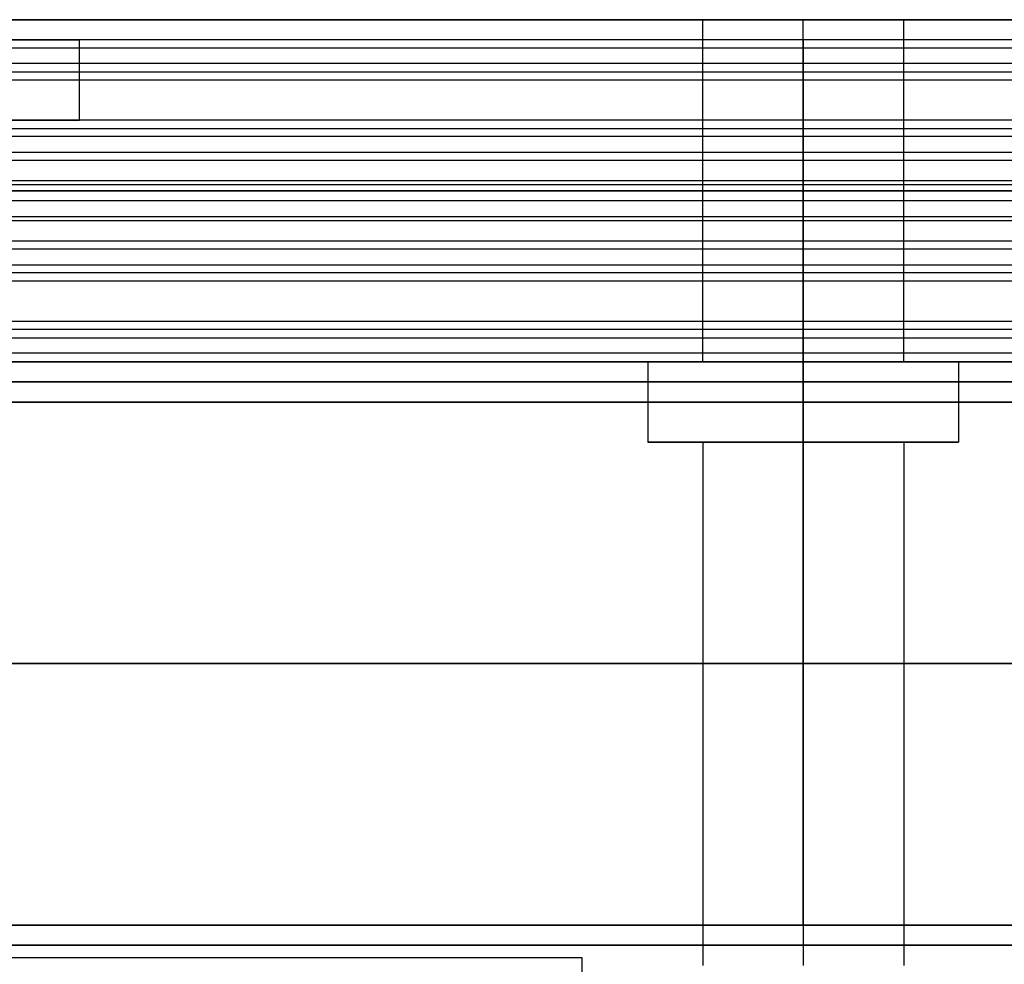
# Model space of a CAD drawing. Header units: millimetres. Extents: x -646 to 654, y -203 to 198.
# Tile 514 of 656: x -16 to 9, y 134 to 158. Entities that reach past the tile are written whole.
import ezdxf

# ---------------------------------------------------------------- set-up
doc = ezdxf.new("R2010")
doc.units = ezdxf.units.MM
doc.layers.add('Default', color=7, linetype='Continuous', true_color=0x000000)

msp = doc.modelspace()

# ---------------------------------------------------------------- linework, layer by layer
at = {"layer": 'Default'}
for p, q in [((-25.384, 157.84, 778.822), (1.116, 157.84, 778.822)), ((3.616, 157.84, 784.822), (3.616, 157.84, 781.322)), ((3.616, 157.84, 776.322), (3.616, 157.84, 772.822)), ((6.116, 157.84, 778.822), (32.616, 157.84, 778.822)), ((-645.384, 149.34, 1170.822), (652.616, 149.34, 1170.822)), ((652.616, 149.34, 772.822), (-645.384, 149.34, 772.822)), ((652.616, 149.34, 971.822), (-645.384, 149.34, 971.822)), ((-26.384, 149.34, 778.822), (1.116, 149.34, 778.822)), ((3.616, 149.34, 772.822), (3.616, 149.34, 772.959)), ((3.616, 149.34, 780.686), (3.616, 149.34, 1170.822)), ((3.616, 149.34, 784.822), (3.616, 149.34, 781.322)), ((3.616, 149.34, 776.322), (3.616, 149.34, 772.822)), ((6.116, 149.34, 778.822), (33.616, 149.34, 778.822)), ((-0.248, 147.34, 776.822), (1.324, 147.34, 776.822)), ((3.616, 147.34, 772.959), (3.616, 147.34, 773.322)), ((3.616, 147.34, 778.322), (3.616, 147.34, 780.686)), ((5.907, 147.34, 776.822), (7.479, 147.34, 776.822))]:
    msp.add_line(p, q, dxfattribs=at)
for points in [[(53.616, 157.84, 772.822), (3.616, 157.84, 772.822), (-46.384, 157.84, 772.822)], [(-46.384, 157.84, 784.822), (3.616, 157.84, 784.822), (53.616, 157.84, 784.822)], [(1.116, 149.34, 778.822), (1.116, 153.59, 778.822), (1.116, 157.84, 778.822)], [(3.616, 149.34, 772.822), (3.616, 153.59, 772.822), (3.616, 157.84, 772.822)], [(3.616, 149.34, 784.822), (3.616, 153.59, 784.822), (3.616, 157.84, 784.822)], [(3.616, 149.34, 781.322), (3.616, 153.59, 781.322), (3.616, 157.84, 781.322)], [(3.616, 149.34, 776.322), (3.616, 153.59, 776.322), (3.616, 157.84, 776.322)], [(6.116, 149.34, 778.822), (6.116, 153.59, 778.822), (6.116, 157.84, 778.822)], [(628.616, 157.34, 1076.214), (3.616, 157.34, 1076.214), (-621.384, 157.34, 1076.214)], [(628.616, 157.34, 1089.822), (3.616, 157.34, 1089.822), (-621.384, 157.34, 1089.822)], [(24.696, 157.34, 1083.018), (5.116, 157.34, 1083.018), (-14.465, 157.34, 1083.018)], [(-14.384, 155.34, 1082.214), (-14.384, 156.34, 1082.214), (-14.384, 157.34, 1082.214)], [(3.616, 157.34, 1089.822), (3.616, 157.34, 1083.018), (3.616, 157.34, 1076.214)], [(628.616, 157.129, 1090.717), (3.616, 157.129, 1090.717), (-621.384, 157.129, 1090.717)], [(628.616, 156.755, 1074.8), (3.616, 156.755, 1074.8), (-621.384, 156.755, 1074.8)], [(628.616, 156.54, 1091.422), (3.616, 156.54, 1091.422), (-621.384, 156.54, 1091.422)], [(3.616, 153.34, 1093.822), (3.616, 154.94, 1092.622), (3.616, 156.54, 1091.422)], [(628.616, 156.34, 1120.822), (3.616, 156.34, 1120.822), (-621.384, 156.34, 1120.822)], [(628.616, 156.34, 1118.822), (3.616, 156.34, 1118.822), (-621.384, 156.34, 1118.822)], [(628.616, 156.34, 1119.822), (3.616, 156.34, 1119.822), (-621.384, 156.34, 1119.822)], [(3.616, 151.34, 1120.822), (3.616, 153.84, 1120.822), (3.616, 156.34, 1120.822)], [(3.616, 156.34, 1120.822), (3.616, 156.34, 1119.822), (3.616, 156.34, 1118.822)], [(3.616, 156.34, 1118.822), (3.616, 153.84, 1118.822), (3.616, 151.34, 1118.822)], [(628.616, 155.34, 1074.214), (3.616, 155.34, 1074.214), (-621.384, 155.34, 1074.214)], [(628.616, 155.34, 1076.214), (3.616, 155.34, 1076.214), (-621.384, 155.34, 1076.214)], [(628.616, 155.34, 1089.714), (3.616, 155.34, 1089.714), (-621.384, 155.34, 1089.714)], [(628.616, 155.34, 1101.322), (3.616, 155.34, 1101.322), (-621.384, 155.34, 1101.322)], [(628.616, 155.34, 1093.822), (3.616, 155.34, 1093.822), (-621.384, 155.34, 1093.822)], [(628.616, 155.34, 1097.572), (3.616, 155.34, 1097.572), (-621.384, 155.34, 1097.572)], [(24.686, 155.34, 1082.964), (5.116, 155.34, 1082.964), (-14.454, 155.34, 1082.964)], [(3.616, 155.34, 1074.214), (3.616, 152.84, 1074.214), (3.616, 150.34, 1074.214)], [(3.616, 150.34, 1076.214), (3.616, 152.84, 1076.214), (3.616, 155.34, 1076.214)], [(3.616, 155.34, 1076.214), (3.616, 155.34, 1082.964), (3.616, 155.34, 1089.714)], [(3.616, 155.34, 1089.714), (3.616, 153.74, 1090.914), (3.616, 152.14, 1092.114)], [(3.616, 155.34, 1101.322), (3.616, 155.34, 1097.572), (3.616, 155.34, 1093.822)], [(3.616, 155.34, 1093.822), (3.616, 154.34, 1093.822), (3.616, 153.34, 1093.822)], [(628.616, 155.129, 1102.217), (3.616, 155.129, 1102.217), (-621.384, 155.129, 1102.217)], [(628.616, 154.94, 1092.622), (3.616, 154.94, 1092.622), (-621.384, 154.94, 1092.622)], [(628.616, 154.54, 1102.922), (3.616, 154.54, 1102.922), (-621.384, 154.54, 1102.922)], [(3.616, 151.34, 1105.322), (3.616, 152.94, 1104.122), (3.616, 154.54, 1102.922)], [(628.616, 154.34, 1093.822), (3.616, 154.34, 1093.822), (-621.384, 154.34, 1093.822)], [(628.616, 153.84, 1120.822), (3.616, 153.84, 1120.822), (-621.384, 153.84, 1120.822)], [(628.616, 153.84, 1118.822), (3.616, 153.84, 1118.822), (-621.384, 153.84, 1118.822)], [(628.616, 153.74, 1090.914), (3.616, 153.74, 1090.914), (-621.384, 153.74, 1090.914)], [(53.616, 153.59, 772.822), (3.616, 153.59, 772.822), (-46.384, 153.59, 772.822)], [(-46.384, 153.59, 784.822), (3.616, 153.59, 784.822), (53.616, 153.59, 784.822)], [(628.616, 153.34, 1101.214), (3.616, 153.34, 1101.214), (-621.384, 153.34, 1101.214)], [(628.616, 153.34, 1093.822), (3.616, 153.34, 1093.822), (-621.384, 153.34, 1093.822)], [(628.616, 153.34, 1097.518), (3.616, 153.34, 1097.518), (-621.384, 153.34, 1097.518)], [(628.616, 153.34, 1093.822), (3.616, 153.34, 1093.822), (-621.384, 153.34, 1093.822)], [(628.616, 153.34, 1101.214), (3.616, 153.34, 1101.214), (-621.384, 153.34, 1101.214)], [(628.616, 153.34, 1097.518), (3.616, 153.34, 1097.518), (-621.384, 153.34, 1097.518)], [(3.616, 151.34, 1101.214), (3.616, 152.34, 1101.214), (3.616, 153.34, 1101.214)], [(3.616, 153.34, 1101.214), (3.616, 153.34, 1097.518), (3.616, 153.34, 1093.822)], [(3.616, 153.34, 1093.822), (3.616, 153.34, 1097.518), (3.616, 153.34, 1101.214)], [(3.616, 153.34, 1101.214), (3.616, 151.74, 1102.414), (3.616, 150.14, 1103.614)], [(628.616, 152.94, 1104.122), (3.616, 152.94, 1104.122), (-621.384, 152.94, 1104.122)], [(628.616, 152.84, 1074.214), (3.616, 152.84, 1074.214), (-621.384, 152.84, 1074.214)], [(628.616, 152.84, 1076.214), (3.616, 152.84, 1076.214), (-621.384, 152.84, 1076.214)], [(628.616, 152.34, 1101.214), (3.616, 152.34, 1101.214), (-621.384, 152.34, 1101.214)], [(628.616, 152.14, 1092.114), (3.616, 152.14, 1092.114), (-621.384, 152.14, 1092.114)], [(628.616, 151.74, 1102.414), (3.616, 151.74, 1102.414), (-621.384, 151.74, 1102.414)], [(628.616, 151.551, 1092.819), (3.616, 151.551, 1092.819), (-621.384, 151.551, 1092.819)], [(628.616, 151.34, 1093.714), (3.616, 151.34, 1093.714), (-621.384, 151.34, 1093.714)], [(628.616, 151.34, 1101.214), (3.616, 151.34, 1101.214), (-621.384, 151.34, 1101.214)], [(628.616, 151.34, 1097.464), (3.616, 151.34, 1097.464), (-621.384, 151.34, 1097.464)], [(628.616, 151.34, 1120.822), (3.616, 151.34, 1120.822), (-621.384, 151.34, 1120.822)], [(628.616, 151.34, 1118.822), (3.616, 151.34, 1118.822), (-621.384, 151.34, 1118.822)], [(628.616, 151.34, 1105.322), (3.616, 151.34, 1105.322), (-621.384, 151.34, 1105.322)], [(21.686, 151.34, 1112.072), (2.116, 151.34, 1112.072), (-17.454, 151.34, 1112.072)], [(3.616, 151.34, 1093.714), (3.616, 151.34, 1097.464), (3.616, 151.34, 1101.214)], [(3.616, 151.34, 1118.822), (3.616, 151.34, 1112.072), (3.616, 151.34, 1105.322)], [(628.616, 150.34, 1074.214), (3.616, 150.34, 1074.214), (-621.384, 150.34, 1074.214)], [(628.616, 150.34, 1076.214), (3.616, 150.34, 1076.214), (-621.384, 150.34, 1076.214)], [(628.616, 150.34, 1075.214), (3.616, 150.34, 1075.214), (-621.384, 150.34, 1075.214)], [(3.616, 150.34, 1074.214), (3.616, 150.34, 1075.214), (3.616, 150.34, 1076.214)], [(628.616, 150.14, 1103.614), (3.616, 150.14, 1103.614), (-621.384, 150.14, 1103.614)], [(628.616, 149.926, 1120.236), (3.616, 149.926, 1120.236), (-621.384, 149.926, 1120.236)], [(628.616, 149.551, 1104.319), (3.616, 149.551, 1104.319), (-621.384, 149.551, 1104.319)], [(628.616, 149.34, 1118.822), (3.616, 149.34, 1118.822), (-621.384, 149.34, 1118.822)], [(628.616, 149.34, 1105.214), (3.616, 149.34, 1105.214), (-621.384, 149.34, 1105.214)], [(53.616, 149.34, 772.822), (3.616, 149.34, 772.822), (-46.384, 149.34, 772.822)], [(-46.384, 149.34, 784.822), (3.616, 149.34, 784.822), (53.616, 149.34, 784.822)], [(21.696, 149.34, 1112.018), (2.116, 149.34, 1112.018), (-17.465, 149.34, 1112.018)], [(-0.248, 149.34, 776.822), (-0.248, 148.34, 776.822), (-0.248, 147.34, 776.822)], [(3.616, 148.34, 1171.822), (3.616, 148.84, 1171.322), (3.616, 149.34, 1170.822)], [(3.616, 148.34, 771.822), (3.616, 148.84, 772.322), (3.616, 149.34, 772.822)], [(3.616, 149.34, 780.686), (3.616, 148.34, 780.686), (3.616, 147.34, 780.686)], [(3.616, 149.34, 772.959), (3.616, 148.34, 772.959), (3.616, 147.34, 772.959)], [(3.616, 149.34, 1105.214), (3.616, 149.34, 1112.018), (3.616, 149.34, 1118.822)], [(7.479, 149.34, 776.822), (7.479, 148.34, 776.822), (7.479, 147.34, 776.822)], [(-645.384, 148.84, 1171.322), (3.616, 148.84, 1171.322), (652.616, 148.84, 1171.322)], [(652.616, 148.84, 772.322), (3.616, 148.84, 772.322), (-645.384, 148.84, 772.322)], [(-645.384, 148.34, 1171.822), (3.616, 148.34, 1171.822), (652.616, 148.34, 1171.822)], [(652.616, 148.34, 771.822), (3.616, 148.34, 771.822), (-645.384, 148.34, 771.822)], [(3.616, 135.34, 1171.822), (3.616, 141.84, 1171.822), (3.616, 148.34, 1171.822)], [(3.616, 135.34, 771.822), (3.616, 141.84, 771.822), (3.616, 148.34, 771.822)], [(1.116, 147.34, 775.822), (1.116, 140.84, 775.822), (1.116, 134.34, 775.822)], [(3.616, 147.34, 778.322), (3.616, 140.84, 778.322), (3.616, 134.34, 778.322)], [(3.616, 147.34, 773.322), (3.616, 140.84, 773.322), (3.616, 134.34, 773.322)], [(6.116, 147.34, 775.822), (6.116, 140.84, 775.822), (6.116, 134.34, 775.822)], [(-645.384, 141.84, 1171.822), (3.616, 141.84, 1171.822), (652.616, 141.84, 1171.822)], [(652.616, 141.84, 771.822), (3.616, 141.84, 771.822), (-645.384, 141.84, 771.822)], [(-645.384, 135.34, 1171.822), (3.616, 135.34, 1171.822), (652.616, 135.34, 1171.822)], [(652.616, 135.34, 771.822), (3.616, 135.34, 771.822), (-645.384, 135.34, 771.822)], [(3.616, 135.34, 1171.822), (3.616, 134.84, 1171.322), (3.616, 134.34, 1170.822)], [(3.616, 135.34, 771.822), (3.616, 134.84, 772.322), (3.616, 134.34, 772.822)], [(-645.384, 134.84, 1171.322), (3.616, 134.84, 1171.322), (652.616, 134.84, 1171.322)], [(652.616, 134.84, 772.322), (3.616, 134.84, 772.322), (-645.384, 134.84, 772.322)], [(-1.884, 134.531, 771.822), (-319.134, 134.531, 771.822), (-636.384, 134.531, 771.822)], [(-1.884, 134.531, 780.822), (-319.134, 134.531, 780.822), (-636.384, 134.531, 780.822)], [(-1.884, 94.531, 771.822), (-1.884, 114.531, 771.822), (-1.884, 134.531, 771.822)], [(-1.884, 94.531, 780.822), (-1.884, 114.531, 780.822), (-1.884, 134.531, 780.822)], [(-1.884, 134.531, 771.822), (-1.884, 134.531, 776.322), (-1.884, 134.531, 780.822)], [(-1.884, 94.531, 776.322), (-1.884, 114.531, 776.322), (-1.884, 134.531, 776.322)]]:
    msp.add_open_spline(points, degree=2, dxfattribs=at)
for points, weights, knots in [([(6.116, 157.84, 778.822), (6.116, 157.84, 781.322), (3.616, 157.84, 781.322), (1.116, 157.84, 781.322), (1.116, 157.84, 778.822), (1.116, 157.84, 776.322), (3.616, 157.84, 776.322), (6.116, 157.84, 776.322), (6.116, 157.84, 778.822)], [1, 0.707106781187, 1, 0.707106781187, 1, 0.707106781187, 1, 0.707106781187, 1], [249.132741, 249.132741, 249.132741, 253.059732, 253.059732, 256.986723, 256.986723, 260.913714, 260.913714, 264.840704, 264.840704, 264.840704]), ([(-18.384, 157.34, 1078.214), (-14.384, 157.34, 1078.214), (-14.384, 157.34, 1082.214), (-14.384, 157.34, 1086.214), (-18.384, 157.34, 1086.214)], [1, 0.707106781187, 1, 0.707106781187, 1], [-37.132741, -37.132741, -37.132741, -30.849556, -30.849556, -24.566371, -24.566371, -24.566371]), ([(-18.384, 155.34, 1086.214), (-14.384, 155.34, 1086.214), (-14.384, 155.34, 1082.214), (-14.384, 155.34, 1078.214), (-18.384, 155.34, 1078.214)], [1, 0.707106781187, 1, 0.707106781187, 1], [24.566371, 24.566371, 24.566371, 30.849556, 30.849556, 37.132741, 37.132741, 37.132741]), ([(6.116, 153.59, 778.822), (6.116, 153.59, 781.322), (3.616, 153.59, 781.322), (1.116, 153.59, 781.322), (1.116, 153.59, 778.822), (1.116, 153.59, 776.322), (3.616, 153.59, 776.322), (6.116, 153.59, 776.322), (6.116, 153.59, 778.822)], [1, 0.707106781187, 1, 0.707106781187, 1, 0.707106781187, 1, 0.707106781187, 1], [249.132741, 249.132741, 249.132741, 253.059732, 253.059732, 256.986723, 256.986723, 260.913714, 260.913714, 264.840704, 264.840704, 264.840704]), ([(7.479, 149.34, 776.822), (7.479, 149.34, 780.686), (3.616, 149.34, 780.686), (-0.248, 149.34, 780.686), (-0.248, 149.34, 776.822), (-0.248, 149.34, 772.959), (3.616, 149.34, 772.959), (7.479, 149.34, 772.959), (7.479, 149.34, 776.822)], [1, 0.707106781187, 1, 0.707106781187, 1, 0.707106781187, 1, 0.707106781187, 1], [7.853982, 7.853982, 7.853982, 15.707963, 15.707963, 23.561945, 23.561945, 31.415927, 31.415927, 39.269908, 39.269908, 39.269908]), ([(6.116, 149.34, 778.822), (6.116, 149.34, 781.322), (3.616, 149.34, 781.322), (1.116, 149.34, 781.322), (1.116, 149.34, 778.822), (1.116, 149.34, 776.322), (3.616, 149.34, 776.322), (6.116, 149.34, 776.322), (6.116, 149.34, 778.822)], [1, 0.707106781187, 1, 0.707106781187, 1, 0.707106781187, 1, 0.707106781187, 1], [249.132741, 249.132741, 249.132741, 253.059732, 253.059732, 256.986723, 256.986723, 260.913714, 260.913714, 264.840704, 264.840704, 264.840704]), ([(7.479, 148.34, 776.822), (7.479, 148.34, 780.686), (3.616, 148.34, 780.686), (-0.248, 148.34, 780.686), (-0.248, 148.34, 776.822), (-0.248, 148.34, 772.959), (3.616, 148.34, 772.959), (7.479, 148.34, 772.959), (7.479, 148.34, 776.822)], [1, 0.707106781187, 1, 0.707106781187, 1, 0.707106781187, 1, 0.707106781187, 1], [7.853982, 7.853982, 7.853982, 15.707963, 15.707963, 23.561945, 23.561945, 31.415927, 31.415927, 39.269908, 39.269908, 39.269908]), ([(7.479, 147.34, 776.822), (7.479, 147.34, 780.686), (3.616, 147.34, 780.686), (-0.248, 147.34, 780.686), (-0.248, 147.34, 776.822), (-0.248, 147.34, 772.959), (3.616, 147.34, 772.959), (7.479, 147.34, 772.959), (7.479, 147.34, 776.822)], [1, 0.707106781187, 1, 0.707106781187, 1, 0.707106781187, 1, 0.707106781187, 1], [7.853982, 7.853982, 7.853982, 15.707963, 15.707963, 23.561945, 23.561945, 31.415927, 31.415927, 39.269908, 39.269908, 39.269908]), ([(6.116, 147.34, 775.822), (6.116, 147.34, 778.322), (3.616, 147.34, 778.322), (1.116, 147.34, 778.322), (1.116, 147.34, 775.822), (1.116, 147.34, 773.322), (3.616, 147.34, 773.322), (6.116, 147.34, 773.322), (6.116, 147.34, 775.822)], [1, 0.707106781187, 1, 0.707106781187, 1, 0.707106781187, 1, 0.707106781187, 1], [0, 0, 0, 3.926991, 3.926991, 7.853982, 7.853982, 11.780972, 11.780972, 15.707963, 15.707963, 15.707963])]:
    msp.add_rational_spline(points, weights, degree=2, knots=knots, dxfattribs=at)
for points, weights in [([(3.616, 157.34, 1076.214), (3.616, 157.34, 1074.214), (3.616, 155.34, 1074.214)], [1, 0.707106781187, 1]), ([(3.616, 156.54, 1091.422), (3.616, 157.34, 1090.822), (3.616, 157.34, 1089.822)], [1, 0.894427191, 1]), ([(3.616, 154.54, 1102.922), (3.616, 155.34, 1102.322), (3.616, 155.34, 1101.322)], [1, 0.894427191, 1]), ([(3.616, 152.14, 1092.114), (3.616, 151.34, 1092.714), (3.616, 151.34, 1093.714)], [1, 0.894427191, 1]), ([(3.616, 149.34, 1118.822), (3.616, 149.34, 1120.822), (3.616, 151.34, 1120.822)], [1, 0.707106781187, 1]), ([(3.616, 150.14, 1103.614), (3.616, 149.34, 1104.214), (3.616, 149.34, 1105.214)], [1, 0.894427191, 1])]:
    msp.add_rational_spline(points, weights, degree=2, dxfattribs=at)

doc.saveas('drawing.dxf')
